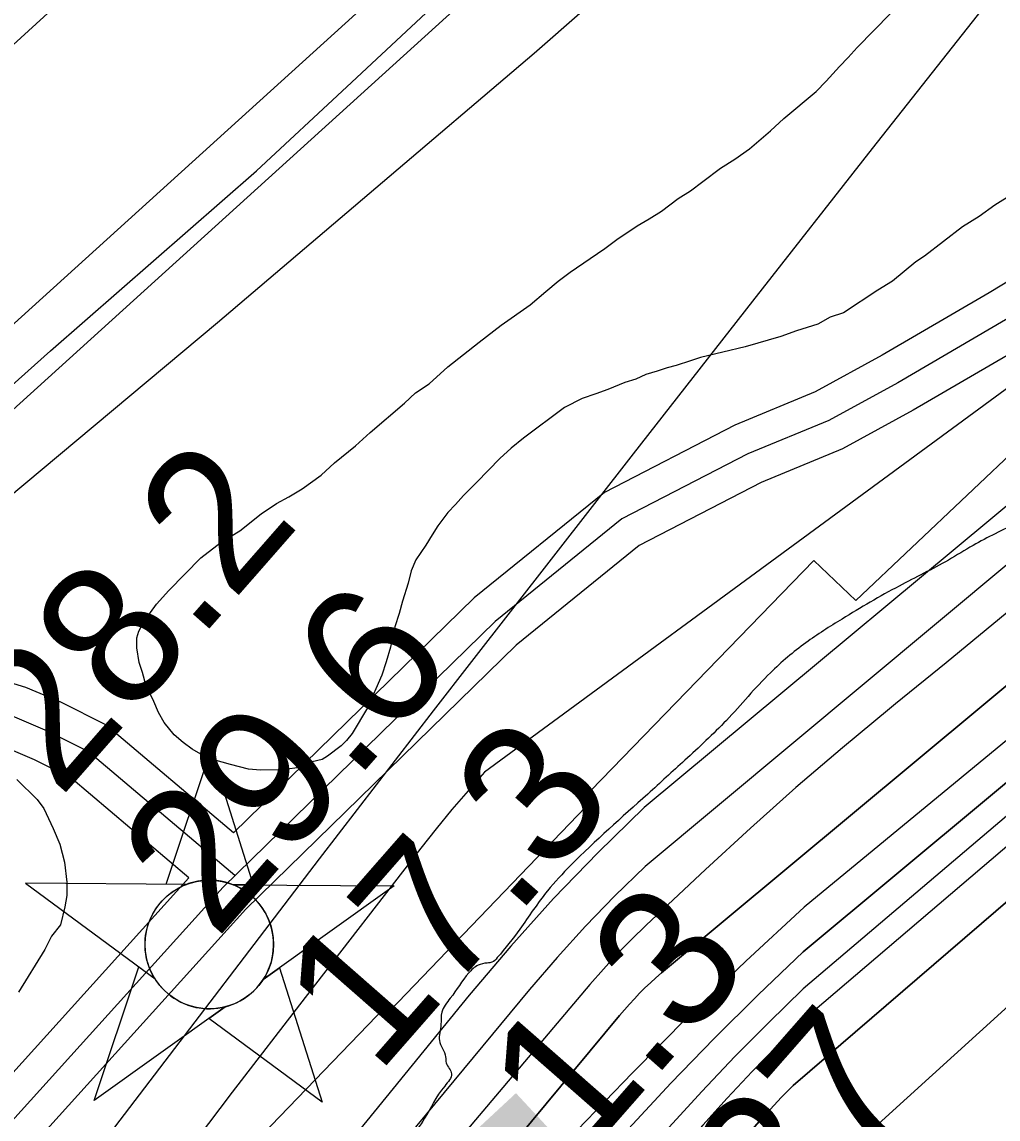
# Model space of a CAD drawing. Extents: x 3324104 to 3361979, y 612876 to 638273.
# Drawn here: x 3334792 to 3335256, y 623621 to 624142 of the extents above; entities that cross this region are included whole.
import ezdxf

# ---------------------------------------------------------------- set-up
doc = ezdxf.new("R2010")
doc.units = 0
for name, color, linetype in [('V-CHAN-NAID', 7, 'Continuous'), ('V-FLOD-BASE', 7, 'Continuous'), ('V-LEVE-TOET', 7, 'Continuous'), ('V-RIVR-EDGE', 7, 'Continuous'), ('V-RIVR-RANG', 7, 'Continuous'), ('V-ROAD-CNTR', 7, 'Continuous'), ('V-RRAP-RVMT', 7, 'Continuous'), ('V-SITE-VEGE', 7, 'Continuous'), ('V-SURV-LINE', 7, 'Continuous'), ('V-TOPO-DPTH', 7, 'Continuous'), ('V-TOPO-MAJR', 7, 'Continuous'), ('V-TOPO-MINR', 7, 'Continuous'), ('V-TOPO-WATR', 7, 'Continuous')]:
    doc.layers.add(name, color=color, linetype=linetype)

msp = doc.modelspace()

# ---------------------------------------------------------------- linework, layer by layer
at = {"layer": 'V-CHAN-NAID'}
for points in [[(3334870.39, 623732.55), (3334860.81, 623732.62), (3334881.93, 623796.1), (3334902.16, 623732.33), (3334892.57, 623732.4), (3334890.99, 623732.97), (3334888.9, 623733.59), (3334886.86, 623734.04), (3334884.82, 623734.35), (3334883.65, 623734.47), (3334882.12, 623734.55), (3334880.4, 623734.55), (3334879.03, 623734.48), (3334877.12, 623734.27), (3334875.76, 623734.06), (3334873.97, 623733.67), (3334872.44, 623733.25), (3334871.41, 623732.92)], [(3334870.39, 623732.55), (3334793.9, 623733.09), (3334855.47, 623687.7), (3334854.35, 623689.6), (3334853.54, 623691.23), (3334852.72, 623693.2), (3334852.02, 623695.25), (3334851.66, 623696.58), (3334851.3, 623698.2), (3334851.05, 623699.65), (3334850.87, 623701.25), (3334850.76, 623702.98), (3334850.74, 623704.56), (3334850.85, 623706.64), (3334851.03, 623708.26), (3334851.43, 623710.46), (3334851.91, 623712.38), (3334852.51, 623714.27), (3334853.17, 623715.95), (3334853.89, 623717.54), (3334854.71, 623719.07), (3334855.77, 623720.81), (3334856.8, 623722.28), (3334857.8, 623723.55), (3334858.8, 623724.69), (3334860.11, 623726.03), (3334861.16, 623726.99), (3334862.88, 623728.39), (3334864.09, 623729.26), (3334865.78, 623730.33), (3334867.51, 623731.28), (3334868.95, 623731.96)], [(3334892.57, 623732.4), (3334969.06, 623731.85), (3334906.86, 623687.33), (3334907.77, 623688.82), (3334908.75, 623690.67), (3334909.46, 623692.25), (3334910.2, 623694.21), (3334910.75, 623695.99), (3334911.14, 623697.63), (3334911.5, 623699.64), (3334911.69, 623701.21), (3334911.81, 623703.42), (3334911.79, 623705.48), (3334911.6, 623707.7), (3334911.33, 623709.46), (3334910.84, 623711.69), (3334910.2, 623713.83), (3334909.45, 623715.81), (3334908.8, 623717.26), (3334907.79, 623719.17), (3334906.73, 623720.89), (3334905.52, 623722.6), (3334904.26, 623724.14), (3334902.99, 623725.5), (3334901.35, 623727.03), (3334899.61, 623728.45), (3334897.93, 623729.62), (3334896.04, 623730.75), (3334894.57, 623731.52)], [(3334888.83, 623674.42), (3334826.62, 623629.9), (3334847.75, 623693.39), (3334855.47, 623687.7), (3334856.1, 623686.73), (3334857.48, 623684.87), (3334858.7, 623683.46), (3334860.16, 623681.95), (3334861.55, 623680.7), (3334863.01, 623679.55), (3334864.41, 623678.56), (3334866.09, 623677.52), (3334867.8, 623676.61), (3334869.59, 623675.8), (3334871.04, 623675.25), (3334872.67, 623674.72), (3334874.89, 623674.15), (3334876.43, 623673.87), (3334878.45, 623673.61), (3334879.99, 623673.5), (3334881.85, 623673.48), (3334883.54, 623673.56), (3334885.25, 623673.74), (3334887.15, 623674.05)], [(3334906.86, 623687.33), (3334914.65, 623692.91), (3334934.88, 623629.13), (3334881.03, 623668.84), (3334888.83, 623674.42), (3334890.49, 623674.9), (3334892.1, 623675.46), (3334894.26, 623676.37), (3334896, 623677.26), (3334897.86, 623678.37), (3334899.6, 623679.58), (3334901.16, 623680.83), (3334902.44, 623682), (3334903.83, 623683.42), (3334905.03, 623684.82), (3334906.15, 623686.29)]]:
    msp.add_lwpolyline(points, close=True, dxfattribs=at)
msp.add_circle((3334881.28, 623704.02), 30.54, dxfattribs=at)
at = {"layer": 'V-FLOD-BASE'}
msp.add_lwpolyline([(3334548.73, 623752.82), (3334629.32, 623828.73), (3334694.76, 623886.63), (3334805.75, 623985.95), (3334903.66, 624071.47), (3334946.58, 624111.3), (3334993.68, 624155.36), (3335044.97, 624203.68), (3335097.33, 624249.89), (3335164.84, 624312.54), (3335258.03, 624395.39), (3335342.81, 624475.56), (3335437.06, 624557.37), (3335531.84, 624639.71), (3335615.58, 624716.7), (3335699.33, 624793.17)], dxfattribs=at)
at = {"layer": 'V-LEVE-TOET'}
for points in [[(3335701.58, 624952.61), (3335631.17, 624889.95), (3335535.66, 624803.08), (3335430.66, 624709.92), (3335342.55, 624630.15), (3335298.09, 624589.64), (3335211.63, 624512.36), (3335101.7, 624412.95), (3334995.89, 624317.72), (3334934.13, 624262.17), (3334867.42, 624203.27), (3334831.6, 624171.1), (3334778.91, 624123.07), (3334706.02, 624059.57), (3334608.02, 623972.68), (3334592.77, 623961.8), (3334567.63, 623941.31), (3334535.54, 623909.59), (3334443.38, 623818.19), (3334330.98, 623717.1)], [(3334167.98, 623322.17), (3334221.23, 623386.7), (3334294.53, 623462.56), (3334407.86, 623573.01), (3334524.94, 623679.76), (3334560.5, 623714.33), (3334617.55, 623766.95), (3334718.33, 623860.16), (3334885.16, 623999.33), (3335035.66, 624127.21), (3335145.36, 624223.47), (3335252.76, 624327.91), (3335376.56, 624434.71), (3335504.04, 624548.25), (3335618.21, 624646.78), (3335734.55, 624752.78), (3335816.79, 624830.2)]]:
    msp.add_lwpolyline(points, dxfattribs=at)
at = {"layer": 'V-RIVR-EDGE'}
msp.add_spline([(3335831.32, 624380.07), (3335822.52, 624366.93), (3335812.6, 624347.94), (3335803.8, 624337), (3335798.3, 624329.34), (3335794.25, 624318.01), (3335789.11, 624311.45), (3335780.69, 624303.06), (3335767.12, 624285.18), (3335747.68, 624260.74), (3335731.91, 624240.67), (3335698.21, 624211.15), (3335677.33, 624192.19), (3335662.67, 624176.51), (3335646.54, 624160.83), (3335632.25, 624145.88), (3335615.76, 624131.3), (3335603.31, 624119.99), (3335592.31, 624106.86), (3335584.97, 624096.64), (3335578.75, 624094.47), (3335568.5, 624087.91), (3335560.08, 624080.99), (3335551.64, 624071.14), (3335543.59, 624065.31), (3335538.1, 624063.5), (3335532.97, 624059.12), (3335530.77, 624053.64), (3335527.83, 624050.73), (3335522.71, 624050.01), (3335516.13, 624049.66), (3335512.48, 624049.3), (3335497.46, 624037.64), (3335485.38, 624029.26), (3335478.43, 624027.09), (3335472.93, 624023.81), (3335468.54, 624020.53), (3335461.22, 624015.07), (3335455, 624014.35), (3335451.71, 624013.63), (3335449.51, 624010.71), (3335449.5, 624008.15), (3335450.23, 624006.32), (3335449.12, 624003.03), (3335446.93, 624002.31), (3335438.15, 624001.6), (3335427.54, 623996.87), (3335420.22, 623992.87), (3335409.6, 623985.22), (3335401.9, 623977.93), (3335392.74, 623968.45), (3335375.53, 623956.06), (3335352.83, 623941.86), (3335330.87, 623930.22), (3335312.58, 623925.88), (3335303.44, 623923.7), (3335298.32, 623921.52), (3335294.28, 623916.42), (3335290.62, 623913.87), (3335277.45, 623909.88), (3335265.37, 623904.42), (3335244.14, 623893.51), (3335232.43, 623886.59), (3335209, 623874.22), (3335181.91, 623858.57), (3335164.71, 623847.28), (3335147.86, 623833.07), (3335126.96, 623810.46), (3335107.18, 623791.5), (3335089.59, 623775.46), (3335052.95, 623741.55), (3335041.96, 623729.51), (3335028.75, 623711.27), (3335018.12, 623697.77), (3335015.55, 623695.58), (3335013.36, 623695.22), (3335008.97, 623694.14), (3335004.57, 623690.49), (3334995.77, 623678.45), (3334991.73, 623671.88), (3334991.35, 623666.03), (3334990.6, 623658.36), (3334993.51, 623650.67), (3334993.87, 623647.75), (3334996.41, 623642.63), (3334993.11, 623636.79), (3334983.57, 623621.46), (3334967.07, 623601.76), (3334950.94, 623584.98), (3334928.97, 623567.85)], degree=3, dxfattribs=at)
at = {"layer": 'V-ROAD-CNTR'}
for points in [[(3335491.77, 624196.46), (3335458.78, 624169.01), (3335430.05, 624143.41), (3335390.33, 624111.7), (3335350.22, 624077.92), (3335301.21, 624043.42), (3335251.88, 624013.53), (3335200.97, 623983.82), (3335169.13, 623966.46), (3335130.9, 623950.62), (3335068.98, 623918.7), (3335007.19, 623868.63), (3334892.75, 623757.04)], [(3335501.36, 624184.93), (3335468.57, 624157.64), (3335439.73, 624131.94), (3335399.84, 624100.1), (3335359.39, 624066.03), (3335309.42, 624030.86), (3335259.55, 624000.63), (3335208.34, 623970.75), (3335175.61, 623952.91), (3335137.22, 623937), (3335077.22, 623906.07), (3335017.17, 623857.41), (3334887.78, 623731.24), (3334686.85, 623508.98), (3334668.99, 623479.98), (3334617.07, 623400.37), (3334562.09, 623312.56)], [(3335510.96, 624173.39), (3335478.36, 624146.27), (3335449.4, 624120.47), (3335409.35, 624088.5), (3335368.55, 624054.14), (3335317.64, 624018.3), (3335267.22, 623987.74), (3335215.71, 623957.68), (3335182.09, 623939.36), (3335143.54, 623923.38), (3335085.47, 623893.44), (3335027.15, 623846.19), (3334898.59, 623720.83), (3334698.9, 623499.94), (3334681.66, 623471.95), (3334629.71, 623392.29), (3334574.27, 623303.75)], [(3334893.47, 623736.8), (3334823.73, 623795.71), (3334804.46, 623805.39), (3334788.89, 623812), (3334768.71, 623818.13), (3334747.52, 623822.16), (3334732.11, 623820.21), (3334720.69, 623815.34), (3334580.32, 623745.4), (3334551.37, 623742.18), (3334537.21, 623743.22), (3334524.06, 623754.64), (3334516.24, 623789.53), (3334598.64, 623904.69), (3334601.19, 623920.12), (3334594.35, 623943.16), (3334575.06, 623975.8)], [(3334892.75, 623757.04), (3334832.05, 623808.31), (3334810.77, 623819.01), (3334794.02, 623826.12), (3334772.3, 623832.72), (3334747.98, 623837.34), (3334728.15, 623834.83), (3334714.4, 623828.96), (3334576.01, 623760.01), (3334557.92, 623758)], [(3334871.56, 623735.67), (3334815.41, 623783.1), (3334798.16, 623791.77), (3334783.77, 623797.88), (3334765.12, 623803.55), (3334747.05, 623806.98), (3334736.07, 623805.59), (3334726.99, 623801.72), (3334584.62, 623730.78), (3334551.65, 623727.12), (3334533.45, 623728.46)], [(3334871.56, 623735.67), (3334674.8, 623518.02), (3334656.32, 623488.01), (3334604.43, 623408.45), (3334549.91, 623321.36)]]:
    msp.add_lwpolyline(points, dxfattribs=at)
at = {"layer": 'V-RRAP-RVMT'}
for p, q in [((3335296.33, 623969.5), (3335188.48, 623867.37)), ((3335168.56, 623886.41), (3335057.46, 623771.88)), ((3335188.48, 623867.37), (3335168.56, 623886.41)), ((3335057.46, 623771.88), (3335060.18, 623769.38)), ((3335060.18, 623769.38), (3334967.09, 623672.46)), ((3334964.99, 623674.45), (3334856.67, 623562.03)), ((3334967.09, 623672.46), (3334964.99, 623674.45))]:
    msp.add_line(p, q, dxfattribs=at)
at = {"layer": 'V-SITE-VEGE'}
for p, q in [((3334789.86, 623782.31), (3334799.5, 623772.81)), ((3334799.5, 623772.81), (3334802.71, 623768.58)), ((3334802.71, 623768.58), (3334807.03, 623759.05)), ((3334807.03, 623759.05), (3334810.27, 623751.63)), ((3334810.27, 623751.63), (3334812.46, 623743.14)), ((3334812.46, 623743.14), (3334813.59, 623733.58)), ((3334813.59, 623733.58), (3334813.64, 623727.21)), ((3334813.64, 623727.21), (3334812.61, 623721.89)), ((3334812.61, 623721.89), (3334810.55, 623713.37)), ((3334810.55, 623713.37), (3334806.33, 623708.03)), ((3334806.33, 623708.03), (3334803.19, 623701.63)), ((3334803.19, 623701.63), (3334790.58, 623681.35))]:
    msp.add_line(p, q, dxfattribs=at)
for points in [[(3335001.98, 623917.19), (3334998.29, 623912.92), (3334994.6, 623909.17), (3334989.86, 623902.76), (3334987.23, 623898.49), (3334984.08, 623893.69), (3334979.35, 623886.74), (3334977.26, 623881.42), (3334975.71, 623875.56), (3334973.11, 623867.04), (3334971.56, 623861.18), (3334969.48, 623854.79), (3334967.42, 623845.21), (3334965.35, 623838.29), (3334963.27, 623831.9), (3334956.47, 623816.44), (3334949.12, 623804.17), (3334946.48, 623800.96), (3334943.85, 623798.28), (3334937.5, 623793.45), (3334934.86, 623791.84), (3334930.08, 623790.74), (3334926.9, 623789.66), (3334924.26, 623788.05), (3334919.48, 623787.48), (3334915.77, 623786.92), (3334905.67, 623786.85), (3334899.82, 623787.34), (3334891.3, 623789.41), (3334880.65, 623792.52), (3334873.19, 623796.71), (3334868.91, 623799.87), (3334864.64, 623803.56), (3334859.81, 623809.37), (3334857.12, 623814.14), (3334854.96, 623819.43), (3334851.18, 623827.38), (3334849.54, 623833.21), (3334847.92, 623837.98), (3334846.81, 623844.88), (3334846.77, 623849.66), (3334847.81, 623852.86), (3334850.43, 623857.66), (3334856.22, 623865.67), (3334862.02, 623872.09), (3334877.32, 623887.61), (3334886.83, 623895.11), (3334895.82, 623900.49), (3334905.86, 623908.54), (3334913.27, 623913.37), (3334919.09, 623916.6), (3334925.44, 623920.37), (3334934.43, 623926.81), (3334940.76, 623932.7), (3334950.8, 623940.74), (3334957.66, 623947.17), (3334974.03, 623961.1), (3334979.31, 623965.92), (3334985.66, 623970.21), (3334994.63, 623978.25), (3335009.43, 623990.04), (3335020, 623998.09), (3335033.74, 624007.75), (3335041.14, 624014.18), (3335046.95, 624019.01), (3335052.76, 624023.3), (3335062.28, 624029.74), (3335069.15, 624034.57), (3335074.97, 624038.87), (3335084.49, 624045.31), (3335090.31, 624048.54), (3335096.13, 624052.3), (3335104.06, 624058.2), (3335109.88, 624061.96), (3335115.69, 624066.26), (3335124.14, 624072.7), (3335131.02, 624077), (3335137.89, 624081.83), (3335147.93, 624090.4), (3335154.26, 624096.29), (3335169.58, 624109.15), (3335174.33, 624113.97), (3335180.66, 624120.92), (3335184.88, 624125.2), (3335189.09, 624130.01), (3335204.92, 624146.07)], [(3335262.92, 624060.4), (3335254.46, 624055.03), (3335247.06, 624049.66), (3335239.12, 624044.83), (3335221.15, 624030.88), (3335216.92, 624028.19), (3335205.83, 624019.08), (3335198.95, 624014.78), (3335182.55, 624004.03), (3335176.19, 624001.86), (3335170.37, 623998.63), (3335160.3, 623995.37), (3335152.88, 623992.66), (3335135.91, 623987.76), (3335114.69, 623982.83), (3335109.92, 623981.2), (3335103.03, 623979.02), (3335098.79, 623977.93), (3335094.01, 623976.3), (3335088.71, 623974.67), (3335083.95, 623972.51), (3335078.64, 623970.88), (3335070.7, 623967.63), (3335064.87, 623965.47), (3335058.5, 623963.29), (3335050.03, 623958.98), (3335030.48, 623944.5), (3335024.67, 623939.67), (3335019.39, 623934.85), (3335008.31, 623923.61), (3335001.98, 623917.19)]]:
    msp.add_lwpolyline(points, dxfattribs=at)
at = {"layer": 'V-SURV-LINE'}
for points in [[(3334202.04, 623467.87), (3335561.04, 624698.74)], [(3335581.19, 624676.51), (3334222.19, 623445.65)]]:
    msp.add_lwpolyline(points, dxfattribs=at)
at = {"layer": 'V-TOPO-DPTH'}
for points in [[(3334808.57, 623313.81), (3334875.22, 623389.52), (3334942.55, 623464.65), (3335080.46, 623616.48), (3335100.6, 623638.09), (3335121.09, 623659.35), (3335142.12, 623680.08), (3335163.51, 623700.46), (3335604.66, 624067.74), (3335696.18, 624144.92), (3335726.05, 624173.45), (3335732.16, 624179.3), (3335738.25, 624185.17), (3335744.33, 624191.07), (3335750.39, 624196.97), (3335907.36, 624350.57), (3335964.12, 624405.23), (3336021.45, 624459.28), (3336079.64, 624512.4), (3336138.4, 624564.91), (3336220.73, 624637.3)], [(3336220.73, 624637.3), (3336138.4, 624564.91), (3336079.64, 624512.4), (3336021.45, 624459.28), (3335964.12, 624405.23), (3335907.36, 624350.57), (3335750.39, 624196.97), (3335744.33, 624191.07), (3335738.25, 624185.17), (3335732.16, 624179.3), (3335726.05, 624173.45), (3335696.18, 624144.92), (3335604.66, 624067.74), (3335163.51, 623700.46), (3335142.12, 623680.08), (3335121.09, 623659.35), (3335100.6, 623638.09), (3335080.46, 623616.48), (3334942.55, 623464.65), (3334875.22, 623389.52), (3334808.57, 623313.81)], [(3334876.37, 623307.56), (3334930.19, 623373.62), (3334985.07, 623438.8), (3335040.66, 623503.4), (3335142.54, 623619.88), (3335147.8, 623625.73), (3335153.15, 623631.48), (3335158.65, 623637.09), (3335766.96, 624160.22), (3335786.82, 624179.28), (3336309.04, 624623.27)], [(3334876.37, 623307.56), (3334930.19, 623373.62), (3334985.07, 623438.8), (3335040.66, 623503.4), (3335142.54, 623619.88), (3335147.8, 623625.73), (3335153.15, 623631.48), (3335158.65, 623637.09), (3335766.96, 624160.22), (3335786.82, 624179.28), (3336309.04, 624623.27)], [(3336100.8, 624614.9), (3335693.75, 624249.59), (3335679.26, 624236.53), (3335664.63, 624223.63), (3335649.9, 624210.84), (3335609.17, 624175.85), (3335574.23, 624146.17), (3335088.37, 623741.12), (3335073.98, 623727.08), (3335059.96, 623712.7), (3335046.48, 623697.81), (3335033.36, 623682.57), (3334804.78, 623406.73), (3334754.69, 623345.59), (3334705.09, 623284.06)], [(3336236.41, 624601.47), (3335765.36, 624185.23), (3335752.47, 624172.81), (3335739.55, 624160.44), (3335726.6, 624148.08), (3335163.64, 623668.17), (3335151.29, 623656.02), (3335139.15, 623643.66), (3335127.32, 623631), (3335115.71, 623618.14), (3334628.92, 623064.97)], [(3336236.41, 624601.47), (3335765.36, 624185.23), (3335752.47, 624172.81), (3335739.55, 624160.44), (3335726.6, 624148.08), (3335163.64, 623668.17), (3335151.29, 623656.02), (3335139.15, 623643.66), (3335127.32, 623631), (3335115.71, 623618.14), (3334628.92, 623064.97)], [(3336333.29, 624602.03), (3335901.82, 624256.4), (3335883.92, 624241.91), (3335866.32, 624227.07), (3335849.18, 624211.7), (3335832.35, 624195.97), (3335823.69, 624187.62), (3335802.73, 624167.48), (3335781.74, 624147.37), (3335154.43, 623578.18), (3335126.82, 623550.99), (3335120.47, 623544.56), (3335090.54, 623513.32), (3335061.26, 623481.5), (3335032.97, 623448.8), (3335005.33, 623415.52), (3334637.16, 622958.19)], [(3336333.29, 624602.03), (3335901.82, 624256.4), (3335883.92, 624241.91), (3335866.32, 624227.07), (3335849.18, 624211.7), (3335832.35, 624195.97), (3335823.69, 624187.62), (3335802.73, 624167.48), (3335781.74, 624147.37), (3335154.43, 623578.18), (3335126.82, 623550.99), (3335120.47, 623544.56), (3335090.54, 623513.32), (3335061.26, 623481.5), (3335032.97, 623448.8), (3335005.33, 623415.52), (3334637.16, 622958.19)], [(3334557.24, 623045.72), (3335076.2, 623670.27), (3335078.51, 623672.98), (3335080.86, 623675.66), (3335083.28, 623678.27), (3335085.74, 623680.84), (3335088.26, 623683.36), (3335090.83, 623685.82), (3335093.46, 623688.23), (3335096.13, 623690.58), (3335582.1, 624094.78), (3335712.95, 624194.42)], [(3334557.24, 623045.72), (3335076.2, 623670.27), (3335078.51, 623672.98), (3335080.86, 623675.66), (3335083.28, 623678.27), (3335085.74, 623680.84), (3335088.26, 623683.36), (3335090.83, 623685.82), (3335093.46, 623688.23), (3335096.13, 623690.58), (3335582.1, 624094.78), (3335712.95, 624194.42)]]:
    msp.add_lwpolyline(points, dxfattribs=at)
at = {"layer": 'V-TOPO-MAJR'}
msp.add_lwpolyline([(3335253.17, 624154.38), (3335196.18, 624082.03), (3335139.37, 624009.55), (3335082.66, 623936.98), (3335005.79, 623838.36), (3334987.64, 623815.01), (3334969.54, 623791.62), (3334951.51, 623768.17), (3334933.52, 623744.7), (3334753.11, 623508.48)], dxfattribs=at)
at = {"layer": 'V-TOPO-MINR'}
for points in [[(3336173.22, 624780.15), (3335642.98, 624249.74), (3335639.53, 624246.68), (3335636.02, 624243.69), (3335632.42, 624240.8), (3335628.76, 624237.98), (3335625.03, 624235.26), (3335621.27, 624232.59), (3335617.44, 624230.01), (3335613.57, 624227.49), (3335012.02, 623785.9), (3335004.22, 623777.04), (3334996.54, 623768.07), (3334989.07, 623758.94), (3334981.74, 623749.69), (3334926.74, 623678.77), (3334892.21, 623633.83), (3334857.93, 623588.69), (3334824.05, 623543.26), (3334790.43, 623497.63), (3334481.36, 623074.35)], [(3336187.25, 624716.19), (3335679.75, 624262.69), (3335672.47, 624255.7), (3335665.13, 624248.78), (3335657.7, 624241.96), (3335650.21, 624235.21), (3335622.04, 624210.17), (3335604.81, 624195.17), (3335587.38, 624180.41), (3335569.64, 624166.02), (3335551.71, 624151.88), (3335533.54, 624138.02), (3335515.27, 624124.3), (3335087.85, 623769.03), (3335066.06, 623747.71), (3335044.86, 623725.85), (3335024.54, 623703.15), (3335004.81, 623679.91), (3334600.48, 623183.82)], [(3336220.73, 624637.3), (3336138.4, 624564.91), (3336079.64, 624512.4), (3336021.45, 624459.28), (3335964.12, 624405.23), (3335907.36, 624350.57), (3335750.39, 624196.97), (3335744.33, 624191.07), (3335738.25, 624185.17), (3335732.16, 624179.3), (3335726.05, 624173.45), (3335696.18, 624144.92), (3335604.66, 624067.74), (3335163.51, 623700.46), (3335142.12, 623680.08), (3335121.09, 623659.35), (3335100.6, 623638.09), (3335080.46, 623616.48), (3334942.55, 623464.65), (3334875.22, 623389.52), (3334808.57, 623313.81)], [(3336245.11, 624631.62), (3336120.89, 624526.98), (3336056.92, 624471.93), (3335993.76, 624416), (3335931.79, 624358.74), (3335870.63, 624300.59), (3335764.24, 624197.3), (3335754.79, 624188.16), (3335745.33, 624179.02), (3335735.84, 624169.92), (3335726.33, 624160.83), (3335163.47, 623682.95), (3335147.07, 623667), (3335130.95, 623650.79), (3335115.25, 623634.17), (3335099.82, 623617.28), (3334725.11, 623196.54)], [(3336309.04, 624623.27), (3335786.82, 624179.28), (3335766.96, 624160.22), (3335158.65, 623637.09), (3335153.15, 623631.48), (3335147.8, 623625.73), (3335142.54, 623619.88), (3335040.66, 623503.4), (3334985.07, 623438.8), (3334930.19, 623373.62), (3334876.37, 623307.56)], [(3336100.8, 624614.9), (3335693.75, 624249.59), (3335679.26, 624236.53), (3335664.63, 624223.63), (3335649.9, 624210.84), (3335609.17, 624175.85), (3335574.23, 624146.17), (3335088.37, 623741.12), (3335073.98, 623727.08), (3335059.96, 623712.7), (3335046.48, 623697.81), (3335033.36, 623682.57), (3334804.78, 623406.73), (3334754.69, 623345.59), (3334705.09, 623284.06)], [(3336236.41, 624601.47), (3335765.36, 624185.23), (3335752.47, 624172.81), (3335739.55, 624160.44), (3335726.6, 624148.08), (3335163.64, 623668.17), (3335151.29, 623656.02), (3335139.15, 623643.66), (3335127.32, 623631), (3335115.71, 623618.14), (3334628.92, 623064.97)], [(3336333.29, 624602.03), (3335901.82, 624256.4), (3335883.92, 624241.91), (3335866.32, 624227.07), (3335849.18, 624211.7), (3335832.35, 624195.97), (3335823.69, 624187.62), (3335802.73, 624167.48), (3335781.74, 624147.37), (3335154.43, 623578.18), (3335126.82, 623550.99), (3335120.47, 623544.56), (3335090.54, 623513.32), (3335061.26, 623481.5), (3335032.97, 623448.8), (3335005.33, 623415.52), (3334637.16, 622958.19)], [(3335648.87, 624181.37), (3335594.25, 624136.65), (3335542.82, 624094.48), (3335231.33, 623837.84), (3335207.35, 623818.34), (3335204.41, 623815.96), (3335182.07, 623797.44), (3335160.01, 623778.6), (3335138.37, 623759.29), (3335117.01, 623739.65), (3335088.89, 623713.22), (3335081.93, 623706.45), (3335075.12, 623699.51), (3335068.55, 623692.35), (3335062.15, 623685.04), (3334974.22, 623581.03), (3334924.22, 623521.4), (3334874.53, 623461.5), (3334825.33, 623401.21), (3334776.45, 623340.65), (3334554.67, 623063.64)], [(3335652.86, 624124.26), (3335163.93, 623721.71), (3335136.19, 623696.05), (3335108.89, 623669.93), (3335082.27, 623643.12), (3335056.11, 623615.84), (3335026.17, 623583.82), (3334985.78, 623539.83), (3334945.91, 623495.39), (3334906.82, 623450.25), (3334868.27, 623404.65), (3334558.72, 623031.92)]]:
    msp.add_lwpolyline(points, dxfattribs=at)
at = {"layer": 'V-TOPO-WATR'}
msp.add_lwpolyline([(3335712.95, 624194.42), (3335582.1, 624094.78), (3335096.13, 623690.58), (3335093.46, 623688.23), (3335090.83, 623685.82), (3335088.26, 623683.36), (3335085.74, 623680.84), (3335083.28, 623678.27), (3335080.86, 623675.66), (3335078.51, 623672.98), (3335076.2, 623670.27), (3334557.24, 623045.72)], dxfattribs=at)

# ---------------------------------------------------------------- texts
at = {"layer": 'V-CHAN-NAID'}
msp.add_text('BAYOU GOULA BEND "197" (196.2)', height=100, rotation=312.8821, dxfattribs=at).set_placement((3334946.23, 623573.42))
at = {"layer": 'V-RIVR-RANG'}
for s, p in [('28.2', (3334810.23, 623772.93)), ('29.6', (3334884.38, 623705.81)), ('17.3', (3334960.97, 623641.48)), ('1.3', (3335058.24, 623600.75)), ('-37', (3335135.87, 623537.61))]:
    msp.add_text(s, height=67, rotation=48.7683, dxfattribs=at).set_placement(p)

doc.saveas('drawing.dxf')
